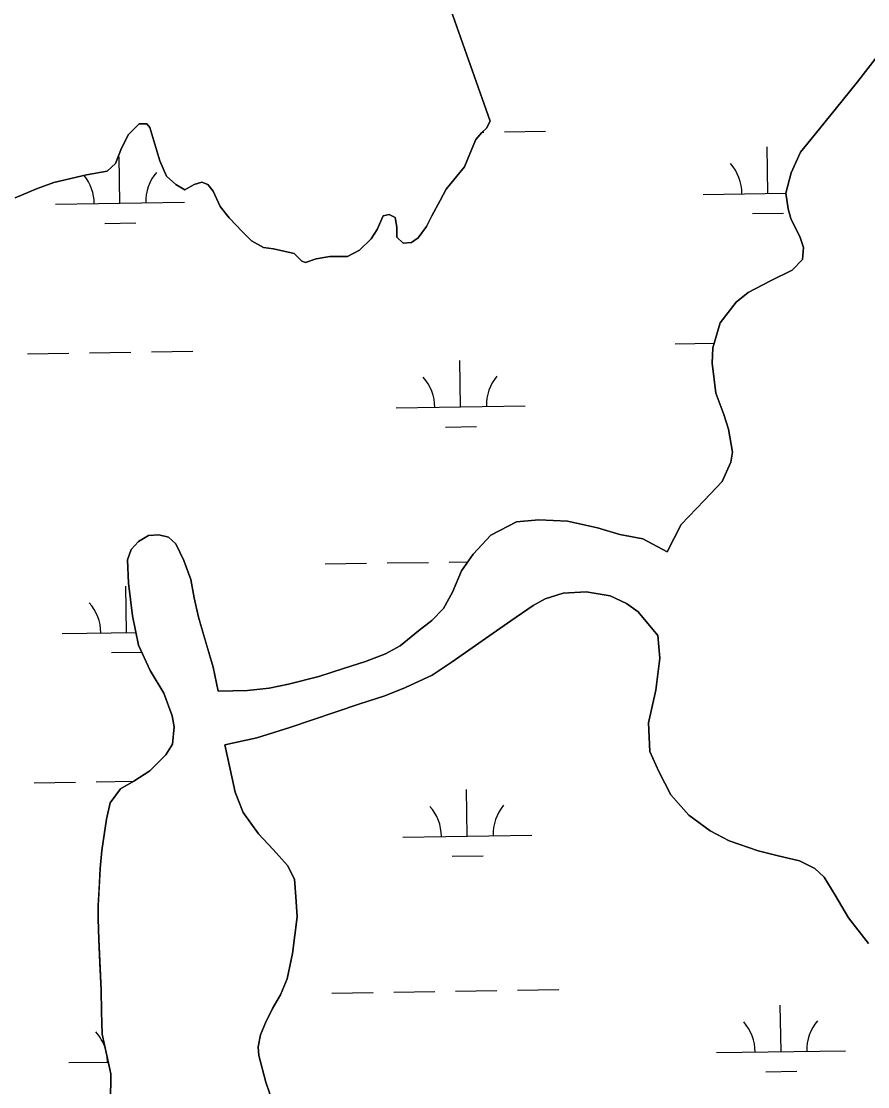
# Model space of a CAD drawing. Extents: x 3823584 to 3861785, y 301729 to 327625.
# Drawn here: x 3842185 to 3842841, y 310096 to 310922 of the extents above; entities that cross this region are included whole.
import ezdxf

# ---------------------------------------------------------------- set-up
doc = ezdxf.new("R2010")
doc.units = 0
doc.layers.add('V-TOPO-SHOR', color=7, linetype='Continuous')
doc.layers.add('V-WETL-SWMP', color=7, linetype='Continuous')

msp = doc.modelspace()

# ---------------------------------------------------------------- linework, layer by layer
at = {"layer": 'V-TOPO-SHOR'}
for points in [[(3842471.34, 311063.5), (3842548.72, 310844.76), (3842545.79, 310839.44), (3842542.26, 310835.89), (3842537.55, 310830.56), (3842532.86, 310819.33), (3842528.76, 310809.29), (3842522.88, 310802.18), (3842514.65, 310792.12), (3842509.95, 310783.26), (3842503.5, 310771.43), (3842499.39, 310763.16)], [(3842685.82, 310510.99), (3842696.61, 310532.14), (3842714.31, 310550.75), (3842728.48, 310565.59), (3842735.14, 310580.41), (3842736.5, 310588.31), (3842733.29, 310606.06), (3842729.71, 310617.3), (3842723.34, 310634.05), (3842720.51, 310657.14), (3842721.27, 310668.98), (3842726.73, 310688.34), (3842739.12, 310704.36), (3842748.57, 310711.89), (3842765.91, 310721.02), (3842782.66, 310729.16), (3842790.53, 310737.47), (3842791.49, 310746.95), (3842788.9, 310754.64), (3842781.55, 310769.41), (3842779.56, 310776.71), (3842777.75, 310788.94), (3842781.84, 310804.74), (3842789.1, 310820.75), (3842800.5, 310834.6), (3842816.04, 310853.79), (3842833.34, 310875.15), (3842849.22, 310895.8)], [(3842499.39, 310763.16), (3842492.92, 310754.29), (3842487.62, 310750.73), (3842481.13, 310750.12), (3842476.39, 310754.83), (3842476.37, 310762.5), (3842475.17, 310770.17), (3842470.44, 310772.52), (3842465.72, 310771.32), (3842461.03, 310760.68), (3842456.33, 310753.59), (3842447.5, 310744.71), (3842438.07, 310739.96), (3842424.5, 310739.92), (3842413.88, 310738.11), (3842405.62, 310735.14), (3842402.67, 310736.31), (3842396.75, 310742.2), (3842380.8, 310745.69), (3842373.13, 310746.85), (3842363.67, 310752.13), (3842356.56, 310759.19), (3842346.5, 310769.79), (3842339.39, 310778.62), (3842334.04, 310790.41), (3842329.89, 310795.71), (3842325.17, 310797.46), (3842319.27, 310795.68), (3842312.2, 310791.52), (3842305.1, 310795.64), (3842298, 310802.1), (3842292.66, 310813.9), (3842287.29, 310832.18), (3842284.9, 310839.84), (3842282.54, 310842.79), (3842276.63, 310842.77), (3842268.4, 310834.48), (3842263.11, 310823.84), (3842258.43, 310812.02), (3842251.95, 310806.1), (3842236.02, 310803.1), (3842210.66, 310797.12), (3842197.1, 310792.36), (3842180.6, 310785.23)], [(3842337.81, 310403.01), (3842360.71, 310403.48), (3842377.49, 310405.3), (3842392.3, 310408.31), (3842415.98, 310414.3), (3842435.12, 310420.48), (3842452.08, 310426.06), (3842467.47, 310432.03), (3842478.91, 310437.99), (3842493.09, 310449.68), (3842503.53, 310457.81), (3842512.39, 310467.12), (3842519.46, 310479.78), (3842526.52, 310496.2), (3842535.57, 310509.06), (3842549.15, 310523.91), (3842569.07, 310534.24), (3842586.24, 310535.87), (3842608.56, 310534.75), (3842631.88, 310529.69), (3842649.08, 310524.41), (3842666.86, 310521.1), (3842685.82, 310510.99)], [(3842254.62, 310084.42), (3842254.76, 310106.34), (3842251.55, 310120.55), (3842248.15, 310137.13), (3842247.5, 310154.7), (3842247.26, 310171.29), (3842246.21, 310192.42), (3842245.36, 310210.58), (3842244.92, 310226.58), (3842244.89, 310236.85), (3842245.64, 310249.1), (3842246.58, 310265.49), (3842247.73, 310279.52), (3842251.41, 310303.82), (3842254.33, 310316.46), (3842262.2, 310327.15), (3842272.65, 310333.11), (3842285.06, 310341.24), (3842297.27, 310353.72), (3842302.58, 310361.83), (3842303.72, 310375.26), (3842302.32, 310383.75), (3842295.75, 310401.31), (3842285.23, 310419.05), (3842276.28, 310438.58), (3842271.48, 310461.47), (3842268.44, 310486.74), (3842267.79, 310504.71), (3842270.53, 310512.81), (3842276.24, 310518.95), (3842283.93, 310523.71), (3842292.02, 310524.13), (3842299.34, 310522.38), (3842305.08, 310517.26), (3842311.44, 310504.24), (3842316.62, 310489.65), (3842319.22, 310475.43), (3842322.63, 310460.24), (3842328.41, 310440.71), (3842334, 310421.56), (3842337.81, 310403.01)], [(3842678.51, 310446.24), (3842663.25, 310464.36), (3842654.35, 310470.85), (3842641.49, 310476.94), (3842622.92, 310480.04), (3842605.15, 310479), (3842591.14, 310474.42), (3842582.07, 310469.46), (3842564.53, 310457.55), (3842539.89, 310440.1), (3842519.2, 310425.82), (3842503.83, 310415.31), (3842482.92, 310405.77), (3842467.14, 310399.4), (3842447.02, 310392.82), (3842393.55, 310374.89), (3842367.9, 310366.91), (3842343.06, 310361.36)], [(3842841.64, 310207.34), (3842826.19, 310227.22), (3842815.87, 310244.96), (3842807.35, 310258.94), (3842800.22, 310265.63), (3842788.17, 310271.52), (3842771.77, 310275.41), (3842756.37, 310279.31), (3842733.85, 310286.95), (3842719.02, 310294.6), (3842702.61, 310306.78), (3842688.55, 310322.73), (3842679.22, 310340.66), (3842672.46, 310356.23), (3842671.41, 310378.33), (3842677.06, 310403.81), (3842680.14, 310428.68), (3842678.51, 310446.24)], [(3842343.06, 310361.36), (3842347.27, 310342.61), (3842351.08, 310324.65), (3842357.24, 310308.87), (3842369.14, 310292.32), (3842380.43, 310280.3), (3842391.73, 310267.9), (3842397.09, 310257.25), (3842398.12, 310243.62), (3842399.15, 310228.02), (3842395.49, 310199.58), (3842391.4, 310180.01), (3842386.3, 310167.56), (3842380.01, 310157.07), (3842374.51, 310145.8), (3842370.79, 310136.7), (3842368.84, 310127.41), (3842369.45, 310120.7), (3842374.85, 310099.98), (3842380.62, 310083.41), (3842388.39, 310061.91), (3842405.48, 310025.42)]]:
    msp.add_lwpolyline(points, dxfattribs=at)
at = {"layer": 'V-WETL-SWMP'}
for p, q in [((3842548.72, 310844.76), (3842471.34, 311063.51)), ((3842849.22, 310895.8), (3842833.34, 310875.15)), ((3842833.34, 310875.15), (3842816.04, 310853.79)), ((3842816.04, 310853.79), (3842800.5, 310834.6)), ((3842268.4, 310834.48), (3842276.63, 310842.77)), ((3842276.63, 310842.77), (3842282.54, 310842.79)), ((3842282.54, 310842.79), (3842284.91, 310839.84)), ((3842284.91, 310839.84), (3842287.29, 310832.18)), ((3842545.79, 310839.44), (3842548.72, 310844.76)), ((3842263.11, 310823.84), (3842268.4, 310834.48)), ((3842287.29, 310832.18), (3842292.66, 310813.9)), ((3842537.55, 310830.56), (3842542.26, 310835.89)), ((3842542.26, 310835.89), (3842545.79, 310839.44)), ((3842542.54, 310836.17), (3842543.63, 310836.19)), ((3842559.62, 310836.43), (3842591.62, 310836.93)), ((3842800.5, 310834.6), (3842789.1, 310820.75)), ((3842258.43, 310812.03), (3842263.11, 310823.84)), ((3842532.86, 310819.33), (3842537.55, 310830.56)), ((3842763.7, 310788.83), (3842763.14, 310824.83)), ((3842261.85, 310781.09), (3842261.29, 310817.09)), ((3842528.76, 310809.29), (3842532.86, 310819.33)), ((3842789.1, 310820.75), (3842781.84, 310804.74)), ((3842251.95, 310806.1), (3842258.43, 310812.03)), ((3842292.66, 310813.9), (3842298, 310802.11)), ((3842522.88, 310802.19), (3842528.76, 310809.29)), ((3842210.66, 310797.13), (3842236.03, 310803.1)), ((3842236.03, 310803.1), (3842251.95, 310806.1)), ((3842298, 310802.11), (3842305.11, 310795.64)), ((3842514.65, 310792.13), (3842522.88, 310802.19)), ((3842781.84, 310804.74), (3842777.75, 310788.94)), ((3842180.6, 310785.23), (3842197.1, 310792.37)), ((3842197.1, 310792.37), (3842210.66, 310797.13)), ((3842305.11, 310795.64), (3842312.2, 310791.53)), ((3842312.2, 310791.53), (3842319.27, 310795.68)), ((3842319.27, 310795.68), (3842325.17, 310797.47)), ((3842325.17, 310797.47), (3842329.89, 310795.71)), ((3842329.89, 310795.71), (3842334.04, 310790.41)), ((3842334.04, 310790.41), (3842339.39, 310778.62)), ((3842509.95, 310783.26), (3842514.65, 310792.13)), ((3842503.5, 310771.44), (3842509.95, 310783.26)), ((3842713.7, 310788.06), (3842777.77, 310789.05)), ((3842777.75, 310788.94), (3842779.56, 310776.71)), ((3842211.86, 310780.32), (3842311.84, 310781.86)), ((3842339.39, 310778.62), (3842346.5, 310769.79)), ((3842779.56, 310776.71), (3842781.55, 310769.42)), ((3842250.09, 310765.48), (3842274.09, 310765.85)), ((3842346.5, 310769.79), (3842356.56, 310759.2)), ((3842461.03, 310760.69), (3842465.72, 310771.33)), ((3842465.72, 310771.33), (3842470.44, 310772.52)), ((3842470.44, 310772.52), (3842475.17, 310770.17)), ((3842475.17, 310770.17), (3842476.37, 310762.5)), ((3842499.39, 310763.16), (3842503.5, 310771.44)), ((3842751.94, 310773.22), (3842775.93, 310773.59)), ((3842781.55, 310769.42), (3842788.9, 310754.64)), ((3842356.56, 310759.2), (3842363.67, 310752.13)), ((3842456.33, 310753.59), (3842461.03, 310760.69)), ((3842476.37, 310762.5), (3842476.39, 310754.83)), ((3842492.92, 310754.29), (3842499.39, 310763.16)), ((3842363.67, 310752.13), (3842373.13, 310746.85)), ((3842447.5, 310744.71), (3842456.33, 310753.59)), ((3842476.39, 310754.83), (3842481.13, 310750.12)), ((3842481.13, 310750.12), (3842487.62, 310750.73)), ((3842487.62, 310750.73), (3842492.92, 310754.29)), ((3842788.9, 310754.64), (3842791.49, 310746.95)), ((3842373.13, 310746.85), (3842380.8, 310745.69)), ((3842380.8, 310745.69), (3842396.75, 310742.2)), ((3842396.75, 310742.2), (3842402.67, 310736.31)), ((3842438.07, 310739.96), (3842447.5, 310744.71)), ((3842791.49, 310746.95), (3842790.53, 310737.47)), ((3842402.67, 310736.31), (3842405.62, 310735.14)), ((3842405.62, 310735.14), (3842413.88, 310738.12)), ((3842413.88, 310738.12), (3842424.5, 310739.92)), ((3842424.5, 310739.92), (3842438.07, 310739.96)), ((3842790.53, 310737.47), (3842782.66, 310729.16)), ((3842782.66, 310729.16), (3842765.91, 310721.02)), ((3842765.91, 310721.02), (3842748.57, 310711.89)), ((3842748.57, 310711.89), (3842739.12, 310704.36)), ((3842739.12, 310704.36), (3842726.73, 310688.34)), ((3842726.73, 310688.34), (3842721.27, 310668.98)), ((3842286.22, 310666.02), (3842318.21, 310666.52)), ((3842692.08, 310672.28), (3842722.33, 310672.75)), ((3842721.27, 310668.98), (3842720.51, 310657.14)), ((3842190.23, 310664.54), (3842222.23, 310665.04)), ((3842238.22, 310665.28), (3842270.22, 310665.78)), ((3842525.75, 310623.28), (3842525.19, 310659.28)), ((3842720.51, 310657.14), (3842723.34, 310634.06)), ((3842723.34, 310634.06), (3842729.71, 310617.3)), ((3842475.76, 310622.51), (3842575.74, 310624.05)), ((3842729.71, 310617.3), (3842733.29, 310606.06)), ((3842513.99, 310607.67), (3842537.99, 310608.04)), ((3842733.29, 310606.06), (3842736.5, 310588.31)), ((3842736.5, 310588.31), (3842735.15, 310580.41)), ((3842735.15, 310580.41), (3842728.48, 310565.59)), ((3842728.48, 310565.59), (3842714.31, 310550.75)), ((3842714.31, 310550.75), (3842696.61, 310532.14)), ((3842569.07, 310534.24), (3842549.15, 310523.91)), ((3842586.24, 310535.87), (3842569.07, 310534.24)), ((3842608.56, 310534.75), (3842586.24, 310535.87)), ((3842631.88, 310529.69), (3842608.56, 310534.75)), ((3842649.08, 310524.41), (3842631.88, 310529.69)), ((3842696.61, 310532.14), (3842685.82, 310511)), ((3842276.24, 310518.95), (3842270.53, 310512.81)), ((3842283.93, 310523.72), (3842276.24, 310518.95)), ((3842292.03, 310524.14), (3842283.93, 310523.72)), ((3842299.34, 310522.38), (3842292.03, 310524.14)), ((3842305.08, 310517.26), (3842299.34, 310522.38)), ((3842549.15, 310523.91), (3842535.57, 310509.06)), ((3842666.86, 310521.1), (3842649.08, 310524.41)), ((3842685.82, 310511), (3842666.86, 310521.1)), ((3842270.53, 310512.81), (3842267.79, 310504.71)), ((3842311.44, 310504.25), (3842305.08, 310517.26)), ((3842267.79, 310504.71), (3842268.44, 310486.74)), ((3842316.62, 310489.65), (3842311.44, 310504.25)), ((3842420.77, 310501.58), (3842452.77, 310502.07)), ((3842468.76, 310502.32), (3842500.76, 310502.81)), ((3842516.76, 310503.06), (3842531.51, 310503.28)), ((3842535.57, 310509.06), (3842526.52, 310496.2)), ((3842526.52, 310496.2), (3842519.46, 310479.79)), ((3842268.44, 310486.74), (3842271.48, 310461.47)), ((3842319.23, 310475.44), (3842316.62, 310489.65)), ((3842266.98, 310448.46), (3842266.42, 310484.45)), ((3842519.46, 310479.79), (3842512.39, 310467.13)), ((3842591.14, 310474.42), (3842605.15, 310479)), ((3842605.15, 310479), (3842622.92, 310480.04)), ((3842622.92, 310480.04), (3842641.49, 310476.94)), ((3842641.49, 310476.94), (3842654.34, 310470.86)), ((3842322.63, 310460.24), (3842319.23, 310475.44)), ((3842564.53, 310457.56), (3842582.07, 310469.46)), ((3842582.07, 310469.46), (3842591.14, 310474.42)), ((3842654.34, 310470.86), (3842663.25, 310464.37)), ((3842271.48, 310461.47), (3842276.28, 310438.58)), ((3842334, 310421.57), (3842322.63, 310460.24)), ((3842512.39, 310467.13), (3842503.53, 310457.82)), ((3842663.25, 310464.37), (3842678.51, 310446.24)), ((3842503.53, 310457.82), (3842493.09, 310449.69)), ((3842539.89, 310440.1), (3842564.53, 310457.56)), ((3842216.98, 310447.69), (3842274.19, 310448.57)), ((3842493.09, 310449.69), (3842478.9, 310438)), ((3842678.51, 310446.24), (3842680.14, 310428.68)), ((3842276.28, 310438.58), (3842285.23, 310419.05)), ((3842478.9, 310438), (3842467.47, 310432.04)), ((3842519.2, 310425.82), (3842539.89, 310440.1)), ((3842255.22, 310432.84), (3842278.74, 310433.21)), ((3842467.47, 310432.04), (3842452.08, 310426.07)), ((3842680.14, 310428.68), (3842677.06, 310403.81)), ((3842285.23, 310419.05), (3842295.75, 310401.31)), ((3842337.81, 310403.02), (3842334, 310421.57)), ((3842435.12, 310420.49), (3842415.98, 310414.31)), ((3842452.08, 310426.07), (3842435.12, 310420.49)), ((3842503.83, 310415.31), (3842519.2, 310425.82)), ((3842415.98, 310414.31), (3842392.3, 310408.31)), ((3842482.92, 310405.77), (3842503.83, 310415.31)), ((3842360.71, 310403.48), (3842337.81, 310403.02)), ((3842377.49, 310405.31), (3842360.71, 310403.48)), ((3842392.3, 310408.31), (3842377.49, 310405.31)), ((3842467.14, 310399.4), (3842482.92, 310405.77)), ((3842677.06, 310403.81), (3842671.41, 310378.33)), ((3842295.75, 310401.31), (3842302.32, 310383.75)), ((3842447.02, 310392.83), (3842467.14, 310399.4)), ((3842393.55, 310374.89), (3842447.02, 310392.83)), ((3842302.32, 310383.75), (3842303.72, 310375.27)), ((3842671.41, 310378.33), (3842672.46, 310356.23)), ((3842303.72, 310375.27), (3842302.58, 310361.83)), ((3842367.9, 310366.92), (3842393.55, 310374.89)), ((3842302.58, 310361.83), (3842297.27, 310353.72)), ((3842343.07, 310361.36), (3842367.9, 310366.92)), ((3842347.27, 310342.61), (3842343.07, 310361.36)), ((3842297.27, 310353.72), (3842285.06, 310341.24)), ((3842672.46, 310356.23), (3842679.22, 310340.66)), ((3842285.06, 310341.24), (3842272.65, 310333.11)), ((3842351.07, 310324.65), (3842347.27, 310342.61)), ((3842679.22, 310340.66), (3842688.55, 310322.73)), ((3842195.36, 310331.91), (3842227.35, 310332.4)), ((3842243.35, 310332.65), (3842272.63, 310333.1)), ((3842272.65, 310333.11), (3842262.2, 310327.15)), ((3842262.2, 310327.15), (3842254.33, 310316.47)), ((3842357.24, 310308.87), (3842351.07, 310324.65)), ((3842530.88, 310290.65), (3842530.32, 310326.64)), ((3842688.55, 310322.73), (3842702.61, 310306.79)), ((3842254.33, 310316.47), (3842251.41, 310303.82)), ((3842251.41, 310303.82), (3842247.73, 310279.52)), ((3842369.14, 310292.32), (3842357.24, 310308.87)), ((3842702.61, 310306.79), (3842719.02, 310294.6)), ((3842380.43, 310280.31), (3842369.14, 310292.32)), ((3842480.88, 310289.87), (3842580.87, 310291.42)), ((3842719.02, 310294.6), (3842733.85, 310286.95)), ((3842733.85, 310286.95), (3842756.37, 310279.32)), ((3842247.73, 310279.52), (3842246.58, 310265.49)), ((3842391.73, 310267.9), (3842380.43, 310280.31)), ((3842756.37, 310279.32), (3842771.77, 310275.42)), ((3842519.12, 310275.03), (3842543.12, 310275.4)), ((3842771.77, 310275.42), (3842788.17, 310271.52)), ((3842788.17, 310271.52), (3842800.22, 310265.63)), ((3842246.58, 310265.49), (3842244.89, 310236.85)), ((3842397.09, 310257.25), (3842391.73, 310267.9)), ((3842800.22, 310265.63), (3842807.35, 310258.94)), ((3842398.12, 310243.63), (3842397.09, 310257.25)), ((3842807.35, 310258.94), (3842815.87, 310244.96)), ((3842399.15, 310228.03), (3842398.12, 310243.63)), ((3842815.87, 310244.96), (3842826.19, 310227.23)), ((3842244.89, 310236.85), (3842244.92, 310226.58)), ((3842244.92, 310226.58), (3842245.36, 310210.59)), ((3842395.49, 310199.58), (3842399.15, 310228.03)), ((3842826.19, 310227.23), (3842841.64, 310207.34)), ((3842245.36, 310210.59), (3842247.26, 310171.29)), ((3842391.4, 310180.02), (3842395.49, 310199.58)), ((3842386.3, 310167.56), (3842391.4, 310180.02)), ((3842247.26, 310171.29), (3842247.5, 310154.7)), ((3842521.89, 310170.42), (3842553.88, 310170.91)), ((3842569.88, 310171.16), (3842601.88, 310171.65)), ((3842380.01, 310157.07), (3842386.3, 310167.56)), ((3842425.9, 310168.94), (3842457.89, 310169.43)), ((3842473.89, 310169.68), (3842505.89, 310170.17)), ((3842247.5, 310154.7), (3842248.15, 310137.13)), ((3842374.51, 310145.8), (3842380.01, 310157.07)), ((3842773.96, 310123.56), (3842773.4, 310159.56)), ((3842370.79, 310136.71), (3842374.51, 310145.8)), ((3842248.15, 310137.13), (3842251.56, 310120.55)), ((3842368.84, 310127.42), (3842370.79, 310136.71)), ((3842369.45, 310120.7), (3842368.84, 310127.42)), ((3842723.96, 310122.79), (3842823.95, 310124.33)), ((3842222.11, 310115.05), (3842252.69, 310115.52)), ((3842251.56, 310120.55), (3842254.76, 310106.34)), ((3842374.85, 310099.98), (3842369.45, 310120.7)), ((3842254.76, 310106.34), (3842254.63, 310084.42)), ((3842762.19, 310107.95), (3842786.19, 310108.32)), ((3842380.62, 310083.41), (3842374.85, 310099.98))]:
    msp.add_line(p, q, dxfattribs=at)
for centre, start, end in [((3842708.45, 310788.45), 0.11154, 41.6552), ((3842206.61, 310780.72), 0.11154, 38.52435), ((3842317.08, 310782.42), 140.11153, 181.65519), ((3842470.51, 310622.9), 0.11154, 41.6552), ((3842580.98, 310624.61), 140.11153, 181.65519), ((3842211.73, 310448.08), 0.11154, 41.6552), ((3842475.63, 310290.27), 0.11154, 41.6552), ((3842586.11, 310291.97), 140.11153, 181.65519), ((3842718.71, 310123.18), 0.11154, 41.6552), ((3842829.18, 310124.89), 140.11153, 181.65519), ((3842216.86, 310115.45), 18.25056, 41.6552), ((3842216.86, 310115.45), 0.11154, 5.466)]:
    msp.add_arc(centre, 35.25, start, end, dxfattribs=at)

doc.saveas('drawing.dxf')
